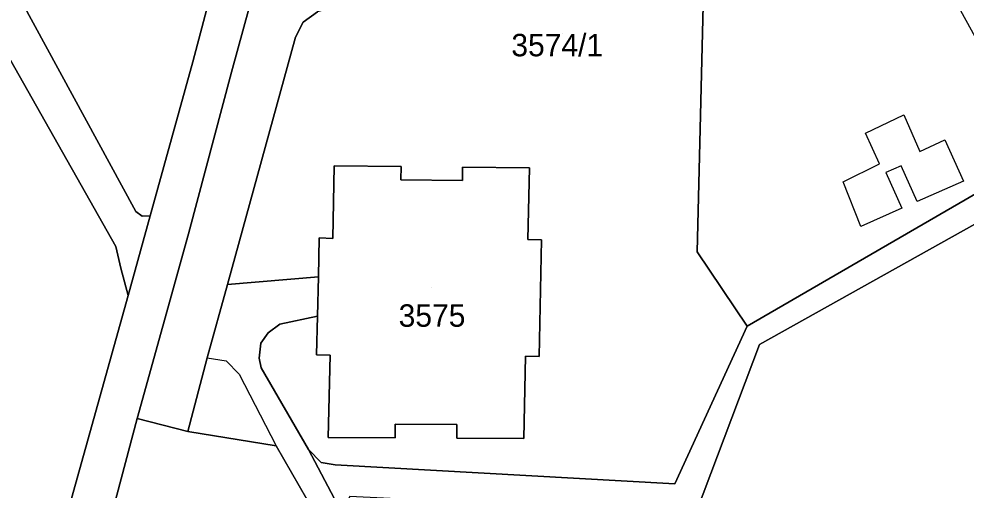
# Model space of a CAD drawing. Extents: x -262715 to -259381, y -1237238 to -1231182.
# Drawn here: x -261658.4 to -261574, y -1235870.3 to -1235828.3 of the extents above; entities that cross this region are included whole.
import ezdxf

# ---------------------------------------------------------------- set-up
doc = ezdxf.new("R2010")
doc.units = 0
for name, color, linetype in [('body_kn', 7, 'Continuous'), ('kladpar_druhypozemkov', 7, 'Continuous'), ('kladpar_hranice', 7, 'Continuous'), ('kladpar_parcelnecisla', 7, 'Continuous'), ('kladpar_plochy', 7, 'Continuous'), ('zappar_hrandruhpozemk', 7, 'Continuous')]:
    doc.layers.add(name, color=color, linetype=linetype)

msp = doc.modelspace()

# ---------------------------------------------------------------- linework, layer by layer
at = {"layer": 'body_kn'}
for p, q in [((-261633.12, -1235828.6), (-261633.12, -1235828.6)), ((-261633.8, -1235829.94), (-261633.8, -1235829.94)), ((-261642.94, -1235832.15), (-261642.94, -1235832.15)), ((-261639.49, -1235833.05), (-261639.49, -1235833.05)), ((-261579.58, -1235836.87), (-261579.58, -1235836.87)), ((-261583.01, -1235838.5), (-261583.01, -1235838.5)), ((-261575.92, -1235839.09), (-261575.92, -1235839.09)), ((-261575.92, -1235839.09), (-261575.92, -1235839.09)), ((-261578.15, -1235840.14), (-261578.15, -1235840.14)), ((-261581.74, -1235841.24), (-261581.74, -1235841.24)), ((-261630.34, -1235841.42), (-261630.34, -1235841.42)), ((-261624.39, -1235841.48), (-261624.39, -1235841.48)), ((-261618.9, -1235841.54), (-261618.9, -1235841.54)), ((-261612.95, -1235841.6), (-261612.95, -1235841.6)), ((-261612.95, -1235841.6), (-261612.95, -1235841.6)), ((-261581.19, -1235842.02), (-261581.19, -1235842.02)), ((-261579.81, -1235841.41), (-261579.81, -1235841.41)), ((-261624.41, -1235842.68), (-261624.41, -1235842.68)), ((-261618.91, -1235842.74), (-261618.91, -1235842.74)), ((-261584.98, -1235842.85), (-261584.98, -1235842.85)), ((-261574.28, -1235842.78), (-261574.28, -1235842.78)), ((-261578.39, -1235844.61), (-261578.39, -1235844.61)), ((-261648.01, -1235845.51), (-261648.01, -1235845.51)), ((-261579.76, -1235845.21), (-261579.76, -1235845.21)), ((-261647.47, -1235845.9), (-261647.47, -1235845.9)), ((-261646.76, -1235845.88), (-261646.76, -1235845.88)), ((-261583.42, -1235846.84), (-261583.42, -1235846.84)), ((-261643.33, -1235847.48), (-261643.33, -1235847.48)), ((-261631.68, -1235847.86), (-261631.68, -1235847.86)), ((-261630.48, -1235847.89), (-261630.48, -1235847.89)), ((-261613.08, -1235847.99), (-261613.08, -1235847.99)), ((-261611.88, -1235848.02), (-261611.88, -1235848.02)), ((-261649.81, -1235848.61), (-261649.81, -1235848.61)), ((-261598, -1235849.09), (-261598, -1235849.09)), ((-261649.36, -1235850.56), (-261649.36, -1235850.56)), ((-261631.76, -1235851.32), (-261631.76, -1235851.32)), ((-261639.86, -1235852.02), (-261639.86, -1235852.02)), ((-261648.7, -1235852.98), (-261648.7, -1235852.98)), ((-261631.84, -1235854.82), (-261631.84, -1235854.82)), ((-261635.19, -1235855.56), (-261635.19, -1235855.56)), ((-261636.24, -1235856.32), (-261636.24, -1235856.32)), ((-261593.54, -1235855.72), (-261593.54, -1235855.72)), ((-261636.89, -1235857.23), (-261636.89, -1235857.23)), ((-261592.46, -1235857.37), (-261592.46, -1235857.37)), ((-261641.66, -1235858.56), (-261641.66, -1235858.56)), ((-261641.66, -1235858.56), (-261641.66, -1235858.56)), ((-261639.98, -1235858.83), (-261639.98, -1235858.83)), ((-261637.04, -1235858.59), (-261637.04, -1235858.59)), ((-261631.92, -1235858.27), (-261631.92, -1235858.27)), ((-261630.72, -1235858.3), (-261630.72, -1235858.3)), ((-261613.29, -1235858.41), (-261613.29, -1235858.41)), ((-261612.09, -1235858.44), (-261612.09, -1235858.44)), ((-261636.85, -1235859.43), (-261636.85, -1235859.43)), ((-261638.83, -1235860.01), (-261638.83, -1235860.01)), ((-261647.89, -1235863.96), (-261647.89, -1235863.96)), ((-261647.89, -1235863.96), (-261647.89, -1235863.96)), ((-261624.9, -1235864.48), (-261624.9, -1235864.48)), ((-261619.42, -1235864.51), (-261619.42, -1235864.51)), ((-261643.4, -1235865.12), (-261643.4, -1235865.12)), ((-261630.89, -1235865.65), (-261630.89, -1235865.65)), ((-261624.91, -1235865.68), (-261624.91, -1235865.68)), ((-261619.43, -1235865.71), (-261619.43, -1235865.71)), ((-261613.44, -1235865.74), (-261613.44, -1235865.74)), ((-261635.53, -1235866.4), (-261635.53, -1235866.4)), ((-261632.63, -1235866.74), (-261632.63, -1235866.74)), ((-261631.52, -1235867.88), (-261631.52, -1235867.88)), ((-261630.25, -1235868.11), (-261630.25, -1235868.11)), ((-261599.99, -1235869.78), (-261599.99, -1235869.78))]:
    msp.add_line(p, q, dxfattribs=at)
at = {"layer": 'kladpar_druhypozemkov'}
for p, q in [((-261610.03, -1235829.58), (-261610.03, -1235829.58)), ((-261621.64, -1235852.32), (-261621.64, -1235852.32))]:
    msp.add_line(p, q, dxfattribs=at)
at = {"layer": 'kladpar_hranice'}
for points in [[(-261588.09, -1235791.89), (-261585.17, -1235797.4), (-261577.07, -1235812), (-261576.4, -1235813.77), (-261562.8, -1235837.98), (-261567.42, -1235840.56), (-261593.54, -1235855.72), (-261598, -1235849.09), (-261596.71, -1235796.57), (-261592.58, -1235794.53), (-261588.09, -1235791.89)], [(-261624.25, -1235794.7), (-261625.42, -1235799.12), (-261628.13, -1235809.1), (-261620.59, -1235809.24), (-261620.64, -1235812.73), (-261629.14, -1235812.65), (-261630.72, -1235818.49), (-261630.31, -1235819.99), (-261628.9, -1235820.52), (-261624.23, -1235820.8), (-261624.26, -1235825.34), (-261631.84, -1235827.68), (-261633.12, -1235828.6), (-261633.8, -1235829.94), (-261639.86, -1235852.02), (-261641.66, -1235858.56), (-261643.4, -1235865.12), (-261647.89, -1235863.96), (-261643.33, -1235847.48), (-261639.49, -1235833.05), (-261630.33, -1235799.51), (-261629.37, -1235795.8), (-261624.25, -1235794.7)], [(-261596.71, -1235796.57), (-261598, -1235849.09), (-261593.54, -1235855.72), (-261599.99, -1235869.78), (-261630.25, -1235868.11), (-261631.52, -1235867.88), (-261632.63, -1235866.74), (-261636.85, -1235859.43), (-261637.04, -1235858.59), (-261636.89, -1235857.23), (-261636.24, -1235856.32), (-261635.19, -1235855.56), (-261631.84, -1235854.82), (-261631.92, -1235858.27), (-261630.72, -1235858.3), (-261630.89, -1235865.65), (-261624.91, -1235865.68), (-261624.9, -1235864.48), (-261619.42, -1235864.51), (-261619.43, -1235865.71), (-261613.44, -1235865.74), (-261613.29, -1235858.41), (-261612.09, -1235858.44), (-261611.88, -1235848.02), (-261613.08, -1235847.99), (-261612.95, -1235841.6), (-261618.9, -1235841.54), (-261618.91, -1235842.74), (-261624.41, -1235842.68), (-261624.39, -1235841.48), (-261630.34, -1235841.42), (-261630.48, -1235847.89), (-261631.68, -1235847.86), (-261631.76, -1235851.32), (-261639.86, -1235852.02), (-261633.8, -1235829.94), (-261633.12, -1235828.6), (-261631.84, -1235827.68)], [(-261630.33, -1235799.51), (-261639.49, -1235833.05), (-261643.33, -1235847.48), (-261647.89, -1235863.96), (-261650.38, -1235873.28), (-261649.1, -1235880.2), (-261650.85, -1235881.18), (-261664.12, -1235888.88)], [(-261663.48, -1235880.67), (-261658.37, -1235877.23), (-261656.74, -1235875.81), (-261655.37, -1235874.31), (-261654.52, -1235873.03), (-261653.76, -1235871.09), (-261648.7, -1235852.98), (-261646.76, -1235845.88), (-261642.94, -1235832.15), (-261635.62, -1235804.34), (-261634.93, -1235802.85), (-261633.05, -1235800.89), (-261630.33, -1235799.51)], [(-261634.93, -1235802.85), (-261635.62, -1235804.34), (-261642.94, -1235832.15), (-261646.76, -1235845.88), (-261647.47, -1235845.9), (-261648.01, -1235845.51), (-261661.6, -1235820.53), (-261661.73, -1235819.72), (-261660.98, -1235819.19), (-261652.22, -1235814.11), (-261634.93, -1235802.85)], [(-261661.6, -1235820.53), (-261648.01, -1235845.51), (-261647.47, -1235845.9), (-261646.76, -1235845.88), (-261648.7, -1235852.98), (-261649.36, -1235850.56), (-261649.81, -1235848.61), (-261665.52, -1235820.81)], [(-261665.52, -1235820.81), (-261649.81, -1235848.61), (-261649.36, -1235850.56), (-261648.7, -1235852.98), (-261653.76, -1235871.09), (-261654.52, -1235873.03), (-261655.37, -1235874.31), (-261656.74, -1235875.81), (-261658.37, -1235877.23), (-261663.48, -1235880.67)], [(-261561.64, -1235840.09), (-261553.29, -1235855.08), (-261550.64, -1235859.41), (-261540.64, -1235877.08), (-261538.69, -1235880.86), (-261525.12, -1235904.42), (-261524.09, -1235906.23), (-261522.2, -1235909.63), (-261522.2, -1235910.88), (-261522.89, -1235911.99), (-261540.46, -1235921.96), (-261562.34, -1235934.38), (-261576.65, -1235909.14), (-261577.52, -1235907.74), (-261598.05, -1235872.26), (-261592.46, -1235857.37), (-261566.2, -1235842.67), (-261561.64, -1235840.09)], [(-261568.88, -1235928.18), (-261576.8, -1235914.26), (-261578, -1235912.15), (-261585.44, -1235899.13), (-261586.43, -1235897.4), (-261593.9, -1235884.13), (-261594.97, -1235882.13), (-261599.96, -1235873.46), (-261600.59, -1235872.62), (-261601.32, -1235872.3), (-261628.95, -1235870.92), (-261629.51, -1235871.97), (-261629.47, -1235872.76), (-261632.63, -1235866.74), (-261631.52, -1235867.88), (-261630.25, -1235868.11), (-261599.99, -1235869.78), (-261593.54, -1235855.72), (-261567.42, -1235840.56)], [(-261612.95, -1235841.6), (-261613.08, -1235847.99), (-261611.88, -1235848.02), (-261612.09, -1235858.44), (-261613.29, -1235858.41), (-261613.44, -1235865.74), (-261619.43, -1235865.71), (-261619.42, -1235864.51), (-261624.9, -1235864.48), (-261624.91, -1235865.68), (-261630.89, -1235865.65), (-261630.72, -1235858.3), (-261631.92, -1235858.27), (-261631.84, -1235854.82), (-261631.76, -1235851.32), (-261631.68, -1235847.86), (-261630.48, -1235847.89), (-261630.34, -1235841.42), (-261624.39, -1235841.48), (-261624.41, -1235842.68), (-261618.91, -1235842.74), (-261618.9, -1235841.54), (-261612.95, -1235841.6)], [(-261566.2, -1235842.67), (-261592.46, -1235857.37), (-261598.05, -1235872.26), (-261577.52, -1235907.74), (-261576.65, -1235909.14), (-261562.34, -1235934.38)], [(-261631.41, -1235873.54), (-261635.53, -1235866.4), (-261643.4, -1235865.12), (-261641.66, -1235858.56), (-261639.86, -1235852.02), (-261631.76, -1235851.32), (-261631.84, -1235854.82), (-261635.19, -1235855.56), (-261636.24, -1235856.32), (-261636.89, -1235857.23), (-261637.04, -1235858.59), (-261636.85, -1235859.43), (-261632.63, -1235866.74), (-261629.47, -1235872.76)], [(-261650.38, -1235873.28), (-261647.89, -1235863.96)], [(-261647.89, -1235863.96), (-261643.4, -1235865.12), (-261635.53, -1235866.4), (-261631.41, -1235873.54), (-261615.84, -1235902.71), (-261619.7, -1235906.26), (-261617.28, -1235907.35), (-261614.66, -1235908.08), (-261610.84, -1235908.71), (-261591.02, -1235945.12), (-261549.3, -1236021.38)]]:
    msp.add_lwpolyline(points, dxfattribs=at)
at = {"layer": 'kladpar_plochy'}
for points in [[(-261588.09, -1235791.89), (-261585.17, -1235797.4), (-261577.07, -1235812), (-261576.4, -1235813.77), (-261562.8, -1235837.98), (-261567.42, -1235840.56), (-261593.54, -1235855.72), (-261598, -1235849.09), (-261596.71, -1235796.57), (-261592.58, -1235794.53)], [(-261624.25, -1235794.7), (-261625.42, -1235799.12), (-261628.13, -1235809.1), (-261620.59, -1235809.24), (-261620.64, -1235812.73), (-261629.14, -1235812.65), (-261630.72, -1235818.49), (-261630.31, -1235819.99), (-261628.9, -1235820.52), (-261624.23, -1235820.8), (-261624.26, -1235825.34), (-261631.84, -1235827.68), (-261633.12, -1235828.6), (-261633.8, -1235829.94), (-261639.86, -1235852.02), (-261641.66, -1235858.56), (-261643.4, -1235865.12), (-261647.89, -1235863.96), (-261643.33, -1235847.48), (-261639.49, -1235833.05), (-261630.33, -1235799.51), (-261629.37, -1235795.8)], [(-261634.93, -1235802.85), (-261635.62, -1235804.34), (-261642.94, -1235832.15), (-261646.76, -1235845.88), (-261647.47, -1235845.9), (-261648.01, -1235845.51), (-261661.6, -1235820.53), (-261661.73, -1235819.72), (-261660.98, -1235819.19), (-261652.22, -1235814.11)], [(-261665.52, -1235820.81), (-261649.81, -1235848.61), (-261649.36, -1235850.56), (-261648.7, -1235852.98), (-261653.76, -1235871.09), (-261654.52, -1235873.03), (-261655.37, -1235874.31), (-261656.74, -1235875.81), (-261658.37, -1235877.23), (-261663.48, -1235880.67), (-261665.46, -1235881.49), (-261667.27, -1235881.81), (-261669.51, -1235881.54), (-261671.79, -1235880.52), (-261673, -1235879.1), (-261689.89, -1235847.89), (-261690.26, -1235846.83), (-261689.87, -1235845.7), (-261687.33, -1235843.53), (-261680.43, -1235856.25), (-261666.1, -1235848.26), (-261673.09, -1235835.57), (-261677.35, -1235827.25), (-261672.2, -1235824.39)], [(-261561.64, -1235840.09), (-261553.29, -1235855.08), (-261550.64, -1235859.41), (-261540.64, -1235877.08), (-261538.69, -1235880.86), (-261525.12, -1235904.42), (-261524.09, -1235906.23), (-261522.2, -1235909.63), (-261522.2, -1235910.88), (-261522.89, -1235911.99), (-261540.46, -1235921.96), (-261562.34, -1235934.38), (-261576.65, -1235909.14), (-261577.52, -1235907.74), (-261598.05, -1235872.26), (-261592.46, -1235857.37), (-261566.2, -1235842.67)], [(-261612.95, -1235841.6), (-261613.08, -1235847.99), (-261611.88, -1235848.02), (-261612.09, -1235858.44), (-261613.29, -1235858.41), (-261613.44, -1235865.74), (-261619.43, -1235865.71), (-261619.42, -1235864.51), (-261624.9, -1235864.48), (-261624.91, -1235865.68), (-261630.89, -1235865.65), (-261630.72, -1235858.3), (-261631.92, -1235858.27), (-261631.84, -1235854.82), (-261631.76, -1235851.32), (-261631.68, -1235847.86), (-261630.48, -1235847.89), (-261630.34, -1235841.42), (-261624.39, -1235841.48), (-261624.41, -1235842.68), (-261618.91, -1235842.74), (-261618.9, -1235841.54)]]:
    msp.add_lwpolyline(points, close=True, dxfattribs=at)
for points in [[(-261596.71, -1235796.57), (-261598, -1235849.09), (-261593.54, -1235855.72), (-261599.99, -1235869.78), (-261630.25, -1235868.11), (-261631.52, -1235867.88), (-261632.63, -1235866.74), (-261636.85, -1235859.43), (-261637.04, -1235858.59), (-261636.89, -1235857.23), (-261636.24, -1235856.32), (-261635.19, -1235855.56), (-261631.84, -1235854.82), (-261631.92, -1235858.27), (-261630.72, -1235858.3), (-261630.89, -1235865.65), (-261624.91, -1235865.68), (-261624.9, -1235864.48), (-261619.42, -1235864.51), (-261619.43, -1235865.71), (-261613.44, -1235865.74), (-261613.29, -1235858.41), (-261612.09, -1235858.44), (-261611.88, -1235848.02), (-261613.08, -1235847.99), (-261612.95, -1235841.6), (-261618.9, -1235841.54), (-261618.91, -1235842.74), (-261624.41, -1235842.68), (-261624.39, -1235841.48), (-261630.34, -1235841.42), (-261630.48, -1235847.89), (-261631.68, -1235847.86), (-261631.76, -1235851.32), (-261639.86, -1235852.02), (-261633.8, -1235829.94), (-261633.12, -1235828.6), (-261631.84, -1235827.68)], [(-261663.48, -1235880.67), (-261658.37, -1235877.23), (-261656.74, -1235875.81), (-261655.37, -1235874.31), (-261654.52, -1235873.03), (-261653.76, -1235871.09), (-261648.7, -1235852.98), (-261646.76, -1235845.88), (-261642.94, -1235832.15), (-261635.62, -1235804.34), (-261634.93, -1235802.85), (-261633.05, -1235800.89), (-261630.33, -1235799.51), (-261639.49, -1235833.05), (-261643.33, -1235847.48), (-261647.89, -1235863.96), (-261650.38, -1235873.28), (-261649.1, -1235880.2), (-261650.85, -1235881.18), (-261664.12, -1235888.88)], [(-261661.6, -1235820.53), (-261648.01, -1235845.51), (-261647.47, -1235845.9), (-261646.76, -1235845.88), (-261648.7, -1235852.98), (-261649.36, -1235850.56), (-261649.81, -1235848.61), (-261665.52, -1235820.81)], [(-261568.88, -1235928.18), (-261576.8, -1235914.26), (-261578, -1235912.15), (-261585.44, -1235899.13), (-261586.43, -1235897.4), (-261593.9, -1235884.13), (-261594.97, -1235882.13), (-261599.96, -1235873.46), (-261600.59, -1235872.62), (-261601.32, -1235872.3), (-261628.95, -1235870.92), (-261629.51, -1235871.97), (-261629.47, -1235872.76), (-261632.63, -1235866.74), (-261631.52, -1235867.88), (-261630.25, -1235868.11), (-261599.99, -1235869.78), (-261593.54, -1235855.72), (-261567.42, -1235840.56)], [(-261566.2, -1235842.67), (-261592.46, -1235857.37), (-261598.05, -1235872.26), (-261577.52, -1235907.74), (-261576.65, -1235909.14), (-261562.34, -1235934.38)], [(-261631.41, -1235873.54), (-261635.53, -1235866.4), (-261643.4, -1235865.12), (-261641.66, -1235858.56), (-261639.86, -1235852.02), (-261631.76, -1235851.32), (-261631.84, -1235854.82), (-261635.19, -1235855.56), (-261636.24, -1235856.32), (-261636.89, -1235857.23), (-261637.04, -1235858.59), (-261636.85, -1235859.43), (-261632.63, -1235866.74), (-261629.47, -1235872.76)], [(-261650.38, -1235873.28), (-261647.89, -1235863.96), (-261643.4, -1235865.12), (-261635.53, -1235866.4), (-261631.41, -1235873.54)]]:
    msp.add_lwpolyline(points, dxfattribs=at)
at = {"layer": 'zappar_hrandruhpozemk'}
for p, q in [((-261567.42, -1235840.56), (-261580.78, -1235816.1)), ((-261575.92, -1235839.09), (-261574.28, -1235842.78)), ((-261641.66, -1235858.56), (-261639.98, -1235858.83)), ((-261639.98, -1235858.83), (-261638.83, -1235860.01)), ((-261638.83, -1235860.01), (-261635.53, -1235866.4))]:
    msp.add_line(p, q, dxfattribs=at)
msp.add_lwpolyline([(-261574.28, -1235842.78), (-261578.39, -1235844.61), (-261579.81, -1235841.41), (-261581.19, -1235842.02), (-261579.76, -1235845.21), (-261583.42, -1235846.84), (-261584.98, -1235842.85), (-261581.74, -1235841.24), (-261583.01, -1235838.5), (-261579.58, -1235836.87), (-261578.15, -1235840.14), (-261575.92, -1235839.09)], dxfattribs=at)

# ---------------------------------------------------------------- texts
at = {"layer": 'kladpar_parcelnecisla'}
for s, p in [('3574/1', (-261614.561, -1235831.65)), ('3575', (-261624.605, -1235855.78))]:
    msp.add_text(s, height=2, dxfattribs=at).set_placement(p)

doc.saveas('drawing.dxf')
